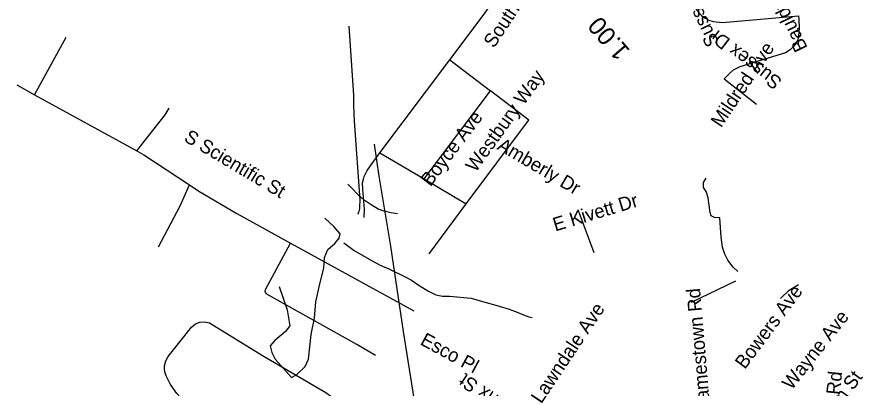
# Model space of a CAD drawing. Extents: x 1716282 to 1717158, y 799307 to 801078.
# Drawn here: x 1716812.3 to 1716897.2, y 800924.3 to 800961.5 of the extents above; entities that cross this region are included whole.
import ezdxf

# ---------------------------------------------------------------- set-up
doc = ezdxf.new("R2010")
doc.units = 0
for name, color, linetype in [('Exist Hydrographic Misc Water Feature', 7, 'Continuous'), ('Exist Hydrographic Pond Under 1500 Sq Ft', 7, 'Continuous'), ('Exist Road Non-System Type 51', 7, 'Continuous'), ('Exist Road Non-System Type 51 Label', 7, 'Continuous'), ('Exist Road Secondary Mileage Tenths English Label', 7, 'Continuous'), ('Exist Road Secondary Type 51 Label', 7, 'Continuous'), ('Exist Utilities Electrical Transmission Line', 7, 'Continuous')]:
    doc.layers.add(name, color=color, linetype=linetype)

msp = doc.modelspace()

# ---------------------------------------------------------------- linework, layer by layer
at = {"layer": 'Exist Hydrographic Misc Water Feature'}
for points in [[(1716850.522, 800941.789), (1716849.84, 800941.868), (1716849.157, 800942.053), (1716848.556, 800942.253), (1716847.854, 800942.664), (1716847.174, 800943.162), (1716846.554, 800943.692), (1716845.853, 800944.417), (1716845.525, 800944.759)], [(1716845.124, 800938.873), (1716846.167, 800938.088), (1716847.903, 800937.08), (1716848.759, 800936.636), (1716849.624, 800936.256), (1716851.279, 800935.44), (1716851.904, 800935.12), (1716852.67, 800934.596), (1716853.613, 800934.022), (1716854.349, 800933.66), (1716855.022, 800933.514), (1716855.732, 800933.524), (1716857.901, 800933.306), (1716859.048, 800932.979), (1716860.371, 800932.601), (1716861.695, 800932.225), (1716862.503, 800931.918), (1716863.16, 800931.645), (1716863.681, 800931.429), (1716864.027, 800931.371)]]:
    msp.add_lwpolyline(points, dxfattribs=at)
at = {"layer": 'Exist Hydrographic Pond Under 1500 Sq Ft'}
msp.add_lwpolyline([(1716838.649, 800934.487), (1716839.437, 800932.133), (1716839.72, 800930.538), (1716839.283, 800929.966), (1716838.199, 800929.072), (1716837.724, 800928.525), (1716837.885, 800927.877), (1716838.244, 800927.204), (1716839.375, 800925.907), (1716839.871, 800925.359), (1716840.395, 800925.657), (1716841.243, 800926.44), (1716841.581, 800927.186), (1716841.835, 800929.664), (1716842.187, 800931.319), (1716842.314, 800932.962), (1716842.704, 800934.754), (1716843.106, 800936.323), (1716843.183, 800937.406), (1716843.508, 800938.214), (1716844.231, 800938.811), (1716844.643, 800939.346), (1716844.756, 800939.756), (1716844.123, 800940.504), (1716843.228, 800941.329)], dxfattribs=at)
at = {"layer": 'Exist Road Non-System Type 51'}
for p, q in [((1716814.102, 800953.716), (1716817.273, 800959.515)), ((1716848.728, 800947.914), (1716855.743, 800957.241)), ((1716855.743, 800957.241), (1716859.821, 800954.131)), ((1716812.33, 800954.723), (1716814.102, 800953.716)), ((1716814.102, 800953.716), (1716824.367, 800948.091)), ((1716853.189, 800945.275), (1716859.821, 800954.131)), ((1716848.728, 800947.914), (1716853.189, 800945.275)), ((1716853.189, 800945.275), (1716857.385, 800942.794)), ((1716853.69, 800937.751), (1716857.385, 800942.794)), ((1716846.544, 800941.758), (1716846.551, 800941.775)), ((1716868.607, 800942.201), (1716870.194, 800937.911)), ((1716839.787, 800938.827), (1716852.134, 800932.046))]:
    msp.add_line(p, q, dxfattribs=at)
for points in [[(1716879.187, 800964.644), (1716880.219, 800962.795), (1716880.449, 800962.345), (1716880.689, 800962.018), (1716881.015, 800961.691), (1716881.383, 800961.42), (1716881.745, 800961.229), (1716882.172, 800961.08), (1716883.117, 800960.993), (1716890.744, 800961.639)], [(1716855.743, 800957.241), (1716858.989, 800961.563), (1716859.72, 800962.52), (1716860.023, 800963.026), (1716860.223, 800963.481), (1716860.364, 800963.958)], [(1716890.744, 800961.639), (1716890.765, 800961.268), (1716890.797, 800960.455), (1716890.782, 800960.015), (1716890.726, 800959.581), (1716890.619, 800959.167), (1716890.434, 800958.837), (1716890.167, 800958.506), (1716889.895, 800958.243), (1716889.415, 800957.931), (1716884.837, 800956.516), (1716884.192, 800956.188), (1716883.864, 800955.937), (1716883.269, 800955.323), (1716886.507, 800952.79)], [(1716846.551, 800941.775), (1716846.638, 800941.978), (1716846.688, 800942.121), (1716846.729, 800942.341), (1716846.734, 800942.431), (1716846.751, 800943.187), (1716846.205, 800951.09), (1716846.117, 800952.669), (1716846.129, 800953.259), (1716846.138, 800953.685), (1716845.657, 800960.602)], [(1716857.385, 800942.794), (1716863.654, 800951.154), (1716863.677, 800951.189), (1716859.821, 800954.131)], [(1716824.367, 800948.091), (1716827.207, 800951.703), (1716827.595, 800952.386)], [(1716824.367, 800948.091), (1716825.051, 800947.715), (1716829.634, 800944.675)], [(1716847.179, 800941.422), (1716847.211, 800942.262), (1716847.014, 800944.252), (1716847.005, 800944.904), (1716847.088, 800945.267), (1716847.171, 800945.534), (1716847.457, 800946.113), (1716848.728, 800947.914)], [(1716884.649, 800935.99), (1716884.643, 800935.993), (1716884.169, 800936.435), (1716883.656, 800937.125), (1716883.338, 800937.746), (1716883.123, 800938.418), (1716882.966, 800939.448), (1716882.835, 800941.38), (1716882.301, 800941.417), (1716881.99, 800941.575), (1716881.862, 800941.898), (1716881.662, 800943.378), (1716881.478, 800944.005), (1716881.193, 800944.407), (1716881.198, 800944.929), (1716881.468, 800945.357)], [(1716826.532, 800938.463), (1716828.716, 800942.578), (1716829.634, 800944.675)], [(1716829.634, 800944.675), (1716830.58, 800944.037), (1716834.392, 800941.817), (1716839.787, 800938.827)], [(1716848.288, 800927.561), (1716846.432, 800928.668), (1716837.328, 800933.736), (1716837.217, 800933.994), (1716837.259, 800934.195), (1716839.787, 800938.827)], [(1716888.927, 800933.294), (1716889.805, 800934.129), (1716890.747, 800934.673)], [(1716838.24, 800915.894), (1716829.182, 800922.872), (1716828.358, 800923.736), (1716827.733, 800924.647), (1716827.302, 800925.524), (1716827.178, 800925.912), (1716827.134, 800926.217), (1716827.145, 800926.521), (1716827.265, 800927.013), (1716827.511, 800927.457), (1716829.855, 800930.393), (1716830.26, 800930.737), (1716830.675, 800930.905), (1716831.117, 800930.951), (1716831.664, 800930.836), (1716836.977, 800927.554), (1716843.311, 800923.852), (1716844.419, 800923.047)]]:
    msp.add_lwpolyline(points, dxfattribs=at)
at = {"layer": 'Exist Road Secondary Type 51 Label'}
msp.add_lwpolyline([(1716880.012, 800932.917), (1716884.442, 800935.061)], dxfattribs=at)
msp.add_lwpolyline([(1716880.012, 800932.917), (1716884.442, 800935.061)], dxfattribs=at)
at = {"layer": 'Exist Utilities Electrical Transmission Line'}
msp.add_lwpolyline([(1716852.557, 800920.935), (1716851.112, 800929.963), (1716849.835, 800938.526), (1716848.668, 800945.559), (1716848.214, 800948.778)], dxfattribs=at)

# ---------------------------------------------------------------- texts
at = {"layer": 'Exist Road Non-System Type 51 Label'}
for s, rotation, p in [('Southridge Rd', 56.63557, (1716860.186, 800958.339)), ('Bauldwin Ct', 115.89583, (1716891.681, 800958.443)), ('Sussex Dr', 116.04965, (1716882.805, 800958.947)), ('Sussex Dr', 142.28913, (1716889.179, 800955.226)), ('Mildred Ave', 56.20506, (1716882.971, 800950.351)), ('Westbury Way', 54.34954, (1716858.347, 800945.864)), ('Boyce Ave', 52.86835, (1716853.817, 800944.437)), ('Amberly Dr', 329.54246, (1716860.408, 800948.297)), ('Jamestown Rd', 94.84304, (1716881.883, 800922.222)), ('Bowers Ave', 53.30359, (1716885.356, 800926.108)), ('Wayne Ave', 51.7443, (1716890.045, 800924.021)), ('Esco Pl', 331.44475, (1716852.689, 800928.71)), ('Hendrix St', 145.93244, (1716864.405, 800921.03)), ('Pam St', 53.3829, (1716893.625, 800920.535))]:
    msp.add_text(s, height=1.3775, rotation=rotation, dxfattribs=at).set_placement(p)
at = {"layer": 'Exist Road Secondary Mileage Tenths English Label'}
msp.add_text('1.00', height=1.8125, rotation=130.83221, dxfattribs=at).set_placement((1716873.914, 800958.168))
at = {"layer": 'Exist Road Secondary Type 51 Label'}
for s, rotation, p in [('S Scientific St', 329.15871, (1716828.989, 800949.138)), ('E Kivett Dr', 16.80254, (1716866.336, 800940.001)), ('Lawndale Ave', 56.20506, (1716864.931, 800922.649)), ('Triangle Lake Rd', 84.03103, (1716893.664, 800911.957))]:
    msp.add_text(s, height=1.3775, rotation=rotation, dxfattribs=at).set_placement(p)

doc.saveas('drawing.dxf')
